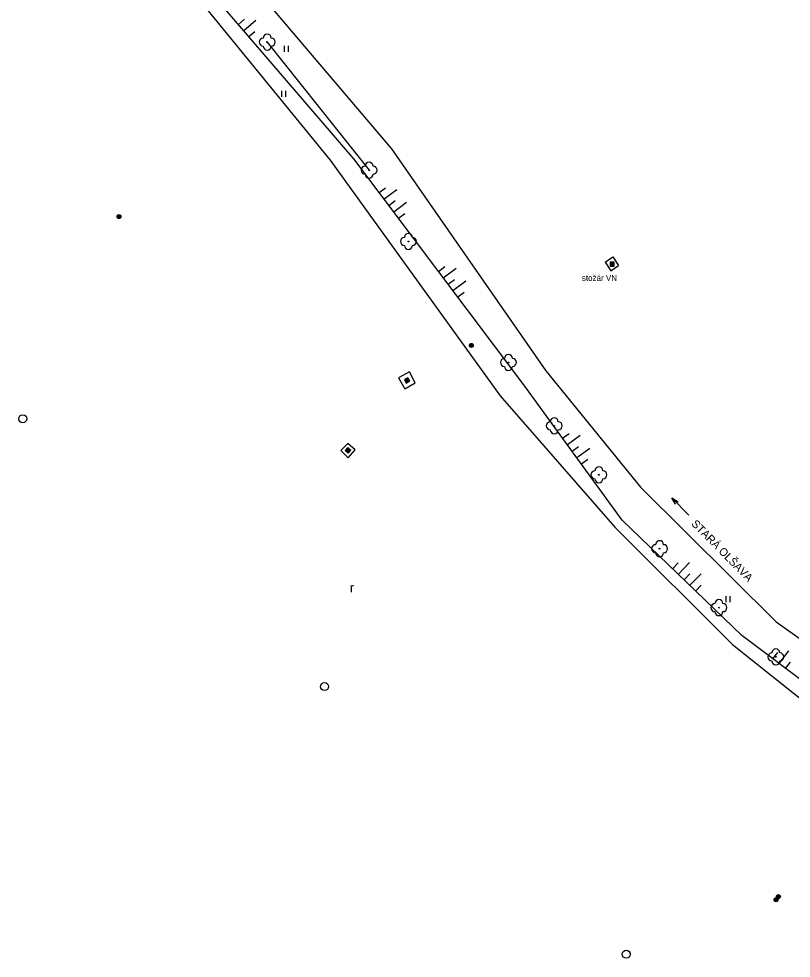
# Model space of a CAD drawing. Extents: x -539515 to -538098, y -1182060 to -1180157.
# Drawn here: x -538952.2 to -538855.7, y -1181625.6 to -1181508.2 of the extents above; entities that cross this region are included whole.
import ezdxf

# ---------------------------------------------------------------- set-up
doc = ezdxf.new("R2010")
doc.units = 0
for name, color, linetype in [('Vrstva 11', 7, 'Continuous'), ('Vrstva 14', 7, 'Continuous'), ('Vrstva 15', 7, 'Continuous'), ('Vrstva 21', 7, 'Continuous'), ('Vrstva 22', 7, 'Continuous'), ('Vrstva 23', 7, 'Continuous'), ('Vrstva 25', 7, 'Continuous'), ('Vrstva 27', 7, 'Continuous'), ('Vrstva 36', 7, 'Continuous'), ('Vrstva 41', 7, 'Continuous'), ('Vrstva 45', 7, 'Continuous'), ('Vrstva 7', 7, 'Continuous')]:
    doc.layers.add(name, color=color, linetype=linetype)

msp = doc.modelspace()

# ---------------------------------------------------------------- linework, layer by layer
at = {"layer": 'Vrstva 11'}
for p, q in [((-538878.922, -1181538.598), (-538877.96, -1181537.909)), ((-538878.922, -1181538.598), (-538878.22, -1181539.686)), ((-538877.96, -1181537.909), (-538877.258, -1181538.997)), ((-538878.22, -1181539.686), (-538877.258, -1181538.997))]:
    msp.add_line(p, q, dxfattribs=at)
at = {"layer": 'Vrstva 14'}
for p, q in [((-538925.51, -1181501.02), (-538905.63, -1181524.44)), ((-538910.33, -1181525.69), (-538928.8, -1181504.18)), ((-538905.63, -1181524.44), (-538886.36, -1181552.16)), ((-538889.1, -1181553.9), (-538910.33, -1181525.69)), ((-538886.36, -1181552.16), (-538874.51, -1181566.71)), ((-538876.78, -1181570.82), (-538889.1, -1181553.9)), ((-538874.51, -1181566.71), (-538857.56, -1181583.54)), ((-538861.82, -1181585.22), (-538876.78, -1181570.82)), ((-538857.56, -1181583.54), (-538848.65, -1181589.82)), ((-538851.03, -1181593.39), (-538861.82, -1181585.22))]:
    msp.add_line(p, q, dxfattribs=at)
at = {"layer": 'Vrstva 15'}
for p, q in [((-538924.758, -1181508.887), (-538923.999, -1181508.236)), ((-538924.107, -1181509.646), (-538922.589, -1181508.343)), ((-538923.455, -1181510.404), (-538922.696, -1181509.753)), ((-538907.163, -1181529.899), (-538906.364, -1181529.298)), ((-538906.561, -1181530.698), (-538904.963, -1181529.495)), ((-538905.96, -1181531.497), (-538905.161, -1181530.896)), ((-538905.359, -1181532.296), (-538903.761, -1181531.093)), ((-538904.757, -1181533.095), (-538903.958, -1181532.494)), ((-538899.755, -1181539.742), (-538898.956, -1181539.141)), ((-538899.153, -1181540.541), (-538897.555, -1181539.338)), ((-538898.552, -1181541.34), (-538897.753, -1181540.739)), ((-538897.951, -1181542.139), (-538896.353, -1181540.936)), ((-538897.349, -1181542.938), (-538896.55, -1181542.337)), ((-538884.239, -1181560.575), (-538883.431, -1181559.987)), ((-538883.651, -1181561.384), (-538882.034, -1181560.206)), ((-538883.062, -1181562.192), (-538882.254, -1181561.603)), ((-538882.473, -1181563), (-538880.857, -1181561.823)), ((-538881.885, -1181563.809), (-538881.076, -1181563.22)), ((-538870.485, -1181576.88), (-538869.791, -1181576.16)), ((-538869.764, -1181577.574), (-538868.377, -1181576.133)), ((-538869.044, -1181578.267), (-538868.351, -1181577.547)), ((-538868.324, -1181578.96), (-538866.937, -1181577.52)), ((-538867.603, -1181579.654), (-538866.91, -1181578.934)), ((-538857.961, -1181588.142), (-538857.358, -1181587.344)), ((-538857.164, -1181588.745), (-538855.957, -1181587.151)), ((-538856.367, -1181589.349), (-538855.763, -1181588.552))]:
    msp.add_line(p, q, dxfattribs=at)
at = {"layer": 'Vrstva 21'}
msp.add_lwpolyline([(-538921.17, -1181511.09), (-538908.43, -1181527.1)], dxfattribs=at)
at = {"layer": 'Vrstva 22'}
for centre in [(-538921.17, -1181511.09), (-538908.43, -1181527.1), (-538903.52, -1181536), (-538891.01, -1181551.12), (-538885.29, -1181559.03), (-538879.7, -1181565.15), (-538872.13, -1181574.39), (-538864.7, -1181581.76), (-538857.59, -1181587.91)]:
    msp.add_circle(centre, 0.05, dxfattribs=at)
for centre, start, end in [((-538921.17, -1181510.59), 0, 180), ((-538921.67, -1181511.09), 90, 270), ((-538921.17, -1181511.59), 180, 0), ((-538920.67, -1181511.09), 270, 90), ((-538908.93, -1181527.1), 90, 270), ((-538908.43, -1181526.6), 0, 180), ((-538907.93, -1181527.1), 270, 90), ((-538908.43, -1181527.6), 180, 0), ((-538903.52, -1181535.5), 0, 180), ((-538904.02, -1181536), 90, 270), ((-538903.02, -1181536), 270, 90), ((-538903.52, -1181536.5), 180, 0), ((-538891.01, -1181550.62), 0, 180), ((-538891.51, -1181551.12), 90, 270), ((-538890.51, -1181551.12), 270, 90), ((-538891.01, -1181551.62), 180, 0), ((-538885.79, -1181559.03), 90, 270), ((-538885.29, -1181558.53), 0, 180), ((-538884.79, -1181559.03), 270, 90), ((-538885.29, -1181559.53), 180, 0), ((-538879.7, -1181564.65), 0, 180), ((-538880.2, -1181565.15), 90, 270), ((-538879.7, -1181565.65), 180, 0), ((-538879.2, -1181565.15), 270, 90), ((-538872.63, -1181574.39), 90, 270), ((-538872.13, -1181573.89), 0, 180), ((-538871.63, -1181574.39), 270, 90), ((-538872.13, -1181574.89), 180, 0), ((-538864.7, -1181581.26), 0, 180), ((-538865.2, -1181581.76), 90, 270), ((-538864.2, -1181581.76), 270, 90), ((-538864.7, -1181582.26), 180, 0), ((-538858.09, -1181587.91), 90, 270), ((-538857.59, -1181587.41), 0, 180), ((-538857.09, -1181587.91), 270, 90), ((-538857.59, -1181588.41), 180, 0)]:
    msp.add_arc(centre, 0.5, start, end, dxfattribs=at)
at = {"layer": 'Vrstva 23'}
for p, q in [((-538929.88, -1181505.52), (-538913.28, -1181525.86)), ((-538913.28, -1181525.86), (-538892.04, -1181555.28)), ((-538892.04, -1181555.28), (-538877.71, -1181571.72)), ((-538877.71, -1181571.72), (-538863.02, -1181586.35)), ((-538863.02, -1181586.35), (-538852.12, -1181595.07))]:
    msp.add_line(p, q, dxfattribs=at)
at = {"layer": 'Vrstva 25'}
for points in [[(-538878.293, -1181539.074), (-538877.793, -1181539.074), (-538877.793, -1181538.574), (-538878.293, -1181538.574)], [(-538878.243, -1181539.024), (-538877.843, -1181539.024), (-538877.843, -1181538.624), (-538878.243, -1181538.624)], [(-538878.193, -1181538.974), (-538877.893, -1181538.974), (-538877.893, -1181538.674), (-538878.193, -1181538.674)], [(-538878.143, -1181538.924), (-538877.943, -1181538.924), (-538877.943, -1181538.724), (-538878.143, -1181538.724)], [(-538878.093, -1181538.874), (-538877.993, -1181538.874), (-538877.993, -1181538.774), (-538878.093, -1181538.774)], [(-538903.796, -1181553.696), (-538903.35, -1181553.47), (-538903.577, -1181553.024), (-538904.023, -1181553.251)], [(-538903.774, -1181553.629), (-538903.418, -1181553.448), (-538903.599, -1181553.091), (-538903.955, -1181553.273)], [(-538903.752, -1181553.562), (-538903.485, -1181553.426), (-538903.621, -1181553.159), (-538903.888, -1181553.295)], [(-538903.73, -1181553.495), (-538903.552, -1181553.404), (-538903.643, -1181553.226), (-538903.821, -1181553.316)], [(-538903.708, -1181553.427), (-538903.619, -1181553.382), (-538903.665, -1181553.293), (-538903.754, -1181553.338)], [(-538911.066, -1181562.448), (-538910.722, -1181562.085), (-538911.086, -1181561.741), (-538911.429, -1181562.105)], [(-538911.068, -1181562.378), (-538910.793, -1181562.087), (-538911.084, -1181561.812), (-538911.358, -1181562.103)], [(-538911.07, -1181562.307), (-538910.864, -1181562.089), (-538911.082, -1181561.883), (-538911.288, -1181562.101)], [(-538911.072, -1181562.236), (-538910.934, -1181562.091), (-538911.08, -1181561.953), (-538911.217, -1181562.099)], [(-538911.074, -1181562.166), (-538911.005, -1181562.093), (-538911.078, -1181562.024), (-538911.146, -1181562.097)]]:
    msp.add_lwpolyline(points, close=True, dxfattribs=at)
for centre, radius in [((-538939.69, -1181532.89), 0.25), ((-538939.69, -1181532.89), 0.2), ((-538939.69, -1181532.89), 0.15), ((-538939.69, -1181532.89), 0.1), ((-538939.69, -1181532.89), 0.05), ((-538895.645, -1181548.997), 0.25), ((-538895.645, -1181548.997), 0.2), ((-538895.645, -1181548.997), 0.15), ((-538895.645, -1181548.997), 0.1), ((-538895.645, -1181548.997), 0.05), ((-538857.568, -1181618.26), 0.25), ((-538857.568, -1181618.26), 0.2), ((-538857.568, -1181618.26), 0.15), ((-538857.568, -1181618.26), 0.1), ((-538857.568, -1181618.26), 0.05), ((-538857.267, -1181617.859), 0.25), ((-538857.267, -1181617.859), 0.2), ((-538857.267, -1181617.859), 0.15), ((-538857.267, -1181617.859), 0.1), ((-538857.267, -1181617.859), 0.05)]:
    msp.add_circle(centre, radius, dxfattribs=at)
at = {"layer": 'Vrstva 27'}
for centre in [(-538951.72, -1181558.16), (-538914, -1181591.62), (-538876.29, -1181625.06)]:
    msp.add_circle(centre, 0.5, dxfattribs=at)
at = {"layer": 'Vrstva 36'}
for p, q in [((-538919.002, -1181512.31), (-538919.002, -1181511.56)), ((-538918.502, -1181512.31), (-538918.502, -1181511.56)), ((-538919.351, -1181517.948), (-538919.351, -1181517.198)), ((-538918.851, -1181517.948), (-538918.851, -1181517.198)), ((-538863.816, -1181581.054), (-538863.816, -1181580.304)), ((-538863.316, -1181581.054), (-538863.316, -1181580.304))]:
    msp.add_line(p, q, dxfattribs=at)
at = {"layer": 'Vrstva 45'}
msp.add_line((-538868.479, -1181570.189), (-538870.588, -1181568.056), dxfattribs=at)
msp.add_lwpolyline([(-538870.136, -1181568.841), (-538870.588, -1181568.056), (-538869.809, -1181568.517)], dxfattribs=at)
at = {"layer": 'Vrstva 7'}
for points in [[(-538904.75, -1181553.06), (-538903.97, -1181554.4), (-538902.66, -1181553.65), (-538903.4, -1181552.31), (-538904.75, -1181553.06)], [(-538911.09, -1181561.23), (-538911.97, -1181562.13), (-538911.06, -1181563.05), (-538910.19, -1181562.06), (-538911.09, -1181561.23)]]:
    msp.add_lwpolyline(points, dxfattribs=at)

# ---------------------------------------------------------------- texts
at = {"layer": 'Vrstva 36'}
msp.add_text('r', height=1.2, dxfattribs=at).set_placement((-538910.834, -1181579.862))
at = {"layer": 'Vrstva 41'}
msp.add_text('stožár VN', height=0.75, dxfattribs=at).set_placement((-538881.838, -1181540.936))
at = {"layer": 'Vrstva 45'}
msp.add_text('STARÁ OLŠAVA', height=1, rotation=314.67294, dxfattribs=at).set_placement((-538868.219, -1181571.366))

doc.saveas('drawing.dxf')
